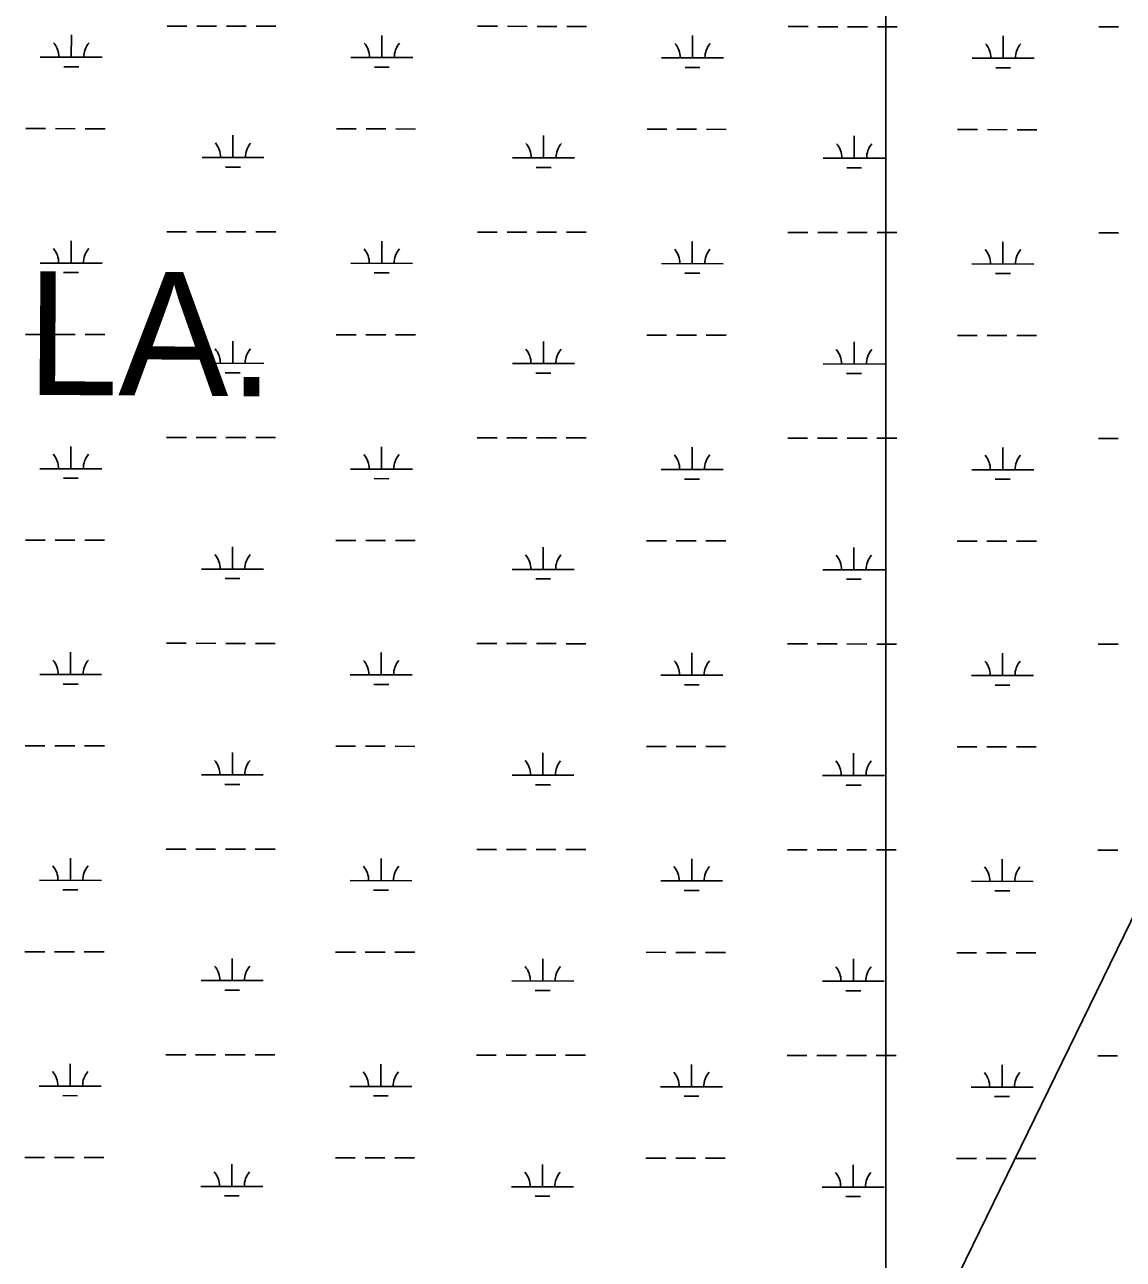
# Model space of a CAD drawing. Extents: x 3148686 to 3186545, y 916144 to 941516.
# Drawn here: x 3157170 to 3158945, y 934959 to 936956 of the extents above; entities that cross this region are included whole.
import ezdxf

# ---------------------------------------------------------------- set-up
doc = ezdxf.new("R2010")
doc.units = 0
for name, color, linetype in [('V-SITE-VEGE', 7, 'Continuous'), ('V-TOPO-BNDY', 7, 'Continuous'), ('V-TOPO-GNAM-IDEN', 7, 'Continuous'), ('V-WETL-SWMP', 7, 'Continuous')]:
    doc.layers.add(name, color=color, linetype=linetype)

msp = doc.modelspace()

# ---------------------------------------------------------------- linework, layer by layer
at = {"layer": 'V-SITE-VEGE'}
for p, q in [((3158561.4, 939725.3), (3158561.4, 934035.8)), ((3158561.4, 934035.8), (3158561.4, 939725.3))]:
    msp.add_line(p, q, dxfattribs=at)
at = {"layer": 'V-TOPO-BNDY'}
msp.add_line((3158547.5, 934665.8), (3160786.1, 939259.4), dxfattribs=at)
at = {"layer": 'V-WETL-SWMP'}
for p, q in [((3157399.7, 936953.4), (3157431.7, 936953.4)), ((3157447.7, 936953.4), (3157479.7, 936953.4)), ((3157495.7, 936953.3), (3157527.7, 936953.3)), ((3157543.7, 936953.3), (3157575.7, 936953.3)), ((3157901.6, 936952.9), (3157933.6, 936952.9)), ((3157949.6, 936952.9), (3157981.6, 936952.8)), ((3157997.6, 936952.8), (3158029.6, 936952.8)), ((3158045.6, 936952.8), (3158077.6, 936952.7)), ((3158403.5, 936952.4), (3158435.5, 936952.4)), ((3158451.5, 936952.3), (3158483.5, 936952.3)), ((3158499.5, 936952.3), (3158531.5, 936952.3)), ((3158547.5, 936952.2), (3158579.5, 936952.2)), ((3158905.4, 936951.9), (3158937.4, 936951.8)), ((3157245, 936902.9), (3157245.1, 936938.9)), ((3157746.9, 936902.3), (3157747, 936938.3)), ((3158248.9, 936901.8), (3158248.9, 936937.8)), ((3158750.8, 936901.3), (3158750.8, 936937.3)), ((3157195, 936902.9), (3157295, 936902.8)), ((3157233, 936887.4), (3157257, 936887.4)), ((3157696.9, 936902.4), (3157796.9, 936902.3)), ((3157734.9, 936886.9), (3157758.9, 936886.9)), ((3158198.9, 936901.9), (3158298.9, 936901.8)), ((3158236.8, 936886.4), (3158260.8, 936886.4)), ((3158700.8, 936901.3), (3158800.8, 936901.2)), ((3158738.7, 936885.9), (3158762.7, 936885.8)), ((3157171.5, 936787.5), (3157203.5, 936787.5)), ((3157219.5, 936787.5), (3157251.5, 936787.4)), ((3157267.5, 936787.4), (3157299.5, 936787.4)), ((3157673.4, 936787), (3157705.4, 936786.9)), ((3157721.4, 936786.9), (3157753.4, 936786.9)), ((3157769.4, 936786.9), (3157801.4, 936786.8)), ((3158175.3, 936786.5), (3158207.3, 936786.4)), ((3158223.3, 936786.4), (3158255.3, 936786.4)), ((3158271.3, 936786.4), (3158303.3, 936786.3)), ((3158677.2, 936785.9), (3158709.2, 936785.9)), ((3158725.2, 936785.9), (3158757.2, 936785.8)), ((3158773.2, 936785.8), (3158805.2, 936785.8)), ((3157506.3, 936740.7), (3157506.3, 936776.7)), ((3158008.2, 936740.2), (3158008.2, 936776.2)), ((3158510.1, 936739.7), (3158510.2, 936775.7)), ((3157456.3, 936740.8), (3157556.3, 936740.7)), ((3157958.2, 936740.3), (3158058.2, 936740.1)), ((3158460.1, 936739.7), (3158560.1, 936739.6)), ((3157494.3, 936725.3), (3157518.3, 936725.3)), ((3157996.2, 936724.8), (3158020.2, 936724.8)), ((3158498.1, 936724.3), (3158522.1, 936724.2)), ((3157244.7, 936570.2), (3157244.7, 936606.2)), ((3157399.3, 936620.8), (3157431.3, 936620.7)), ((3157447.3, 936620.7), (3157479.3, 936620.7)), ((3157495.3, 936620.7), (3157527.3, 936620.6)), ((3157543.3, 936620.6), (3157575.3, 936620.6)), ((3157901.2, 936620.2), (3157933.2, 936620.2)), ((3157949.2, 936620.2), (3157981.2, 936620.2)), ((3157997.2, 936620.1), (3158029.2, 936620.1)), ((3158045.2, 936620.1), (3158077.2, 936620.1)), ((3158403.1, 936619.7), (3158435.1, 936619.7)), ((3158451.1, 936619.7), (3158483.1, 936619.6)), ((3158499.1, 936619.6), (3158531.1, 936619.6)), ((3158547.1, 936619.6), (3158579.1, 936619.5)), ((3158905.1, 936619.2), (3158937.1, 936619.1)), ((3157746.6, 936569.7), (3157746.6, 936605.7)), ((3158248.5, 936569.1), (3158248.5, 936605.1)), ((3158750.4, 936568.6), (3158750.4, 936604.6)), ((3157194.7, 936570.2), (3157294.7, 936570.1)), ((3157696.6, 936569.7), (3157796.6, 936569.6)), ((3158198.5, 936569.2), (3158298.5, 936569.1)), ((3158700.4, 936568.7), (3158800.4, 936568.5)), ((3157232.7, 936554.8), (3157256.7, 936554.7)), ((3157734.6, 936554.2), (3157758.6, 936554.2)), ((3158236.5, 936553.7), (3158260.5, 936553.7)), ((3158738.4, 936553.2), (3158762.4, 936553.2)), ((3157171.2, 936454.8), (3157203.2, 936454.8)), ((3157219.2, 936454.8), (3157251.2, 936454.8)), ((3157267.2, 936454.7), (3157299.2, 936454.7)), ((3157673.1, 936454.3), (3157705.1, 936454.3)), ((3157721.1, 936454.3), (3157753.1, 936454.2)), ((3157769.1, 936454.2), (3157801.1, 936454.2)), ((3158175, 936453.8), (3158207, 936453.7)), ((3158223, 936453.7), (3158255, 936453.7)), ((3158271, 936453.7), (3158303, 936453.6)), ((3158676.9, 936453.2), (3158708.9, 936453.2)), ((3158724.9, 936453.2), (3158756.9, 936453.2)), ((3158772.9, 936453.1), (3158804.9, 936453.1)), ((3157506, 936408.1), (3157506, 936444.1)), ((3158007.9, 936407.5), (3158007.9, 936443.5)), ((3158509.8, 936407), (3158509.8, 936443)), ((3157456, 936408.1), (3157556, 936408)), ((3157957.9, 936407.6), (3158057.9, 936407.5)), ((3158459.8, 936407), (3158559.8, 936406.9)), ((3157493.9, 936392.6), (3157517.9, 936392.6)), ((3157995.8, 936392.1), (3158019.8, 936392.1)), ((3158497.8, 936391.6), (3158521.8, 936391.6)), ((3157399, 936288.1), (3157431, 936288.1)), ((3157447, 936288), (3157479, 936288)), ((3157495, 936288), (3157527, 936288)), ((3157543, 936287.9), (3157575, 936287.9)), ((3157900.9, 936287.6), (3157932.9, 936287.5)), ((3157948.9, 936287.5), (3157980.9, 936287.5)), ((3157996.9, 936287.5), (3158028.9, 936287.4)), ((3158044.9, 936287.4), (3158076.9, 936287.4)), ((3158402.8, 936287), (3158434.8, 936287)), ((3158450.8, 936287), (3158482.8, 936287)), ((3158498.8, 936286.9), (3158530.8, 936286.9)), ((3158546.8, 936286.9), (3158578.8, 936286.9)), ((3157244.3, 936237.5), (3157244.4, 936273.5)), ((3157746.2, 936237), (3157746.3, 936273)), ((3158248.2, 936236.5), (3158248.2, 936272.5)), ((3158750.1, 936235.9), (3158750.1, 936271.9)), ((3158904.7, 936286.5), (3158936.7, 936286.5)), ((3157194.3, 936237.6), (3157294.3, 936237.5)), ((3157696.2, 936237), (3157796.2, 936236.9)), ((3158198.2, 936236.5), (3158298.2, 936236.4)), ((3158700.1, 936236), (3158800.1, 936235.9)), ((3157232.3, 936222.1), (3157256.3, 936222.1)), ((3157734.2, 936221.6), (3157758.2, 936221.5)), ((3158236.1, 936221), (3158260.1, 936221)), ((3158738, 936220.5), (3158762, 936220.5)), ((3157170.8, 936122.2), (3157202.8, 936122.1)), ((3157218.8, 936122.1), (3157250.8, 936122.1)), ((3157266.8, 936122.1), (3157298.8, 936122)), ((3157505.6, 936075.4), (3157505.6, 936111.4)), ((3157672.7, 936121.6), (3157704.7, 936121.6)), ((3157720.7, 936121.6), (3157752.7, 936121.5)), ((3157768.7, 936121.5), (3157800.7, 936121.5)), ((3158007.5, 936074.8), (3158007.5, 936110.8)), ((3158174.6, 936121.1), (3158206.6, 936121.1)), ((3158222.6, 936121.1), (3158254.6, 936121)), ((3158270.6, 936121), (3158302.6, 936121)), ((3158509.4, 936074.3), (3158509.5, 936110.3)), ((3158676.5, 936120.6), (3158708.5, 936120.5)), ((3158724.5, 936120.5), (3158756.5, 936120.5)), ((3158772.5, 936120.5), (3158804.5, 936120.4)), ((3157455.6, 936075.4), (3157555.6, 936075.3)), ((3157957.5, 936074.9), (3158057.5, 936074.8)), ((3158459.4, 936074.4), (3158559.4, 936074.3)), ((3157493.6, 936060), (3157517.6, 936059.9)), ((3157995.5, 936059.4), (3158019.5, 936059.4)), ((3158497.4, 936058.9), (3158521.4, 936058.9)), ((3157398.6, 935955.4), (3157430.6, 935955.4)), ((3157446.6, 935955.4), (3157478.6, 935955.3)), ((3157494.6, 935955.3), (3157526.6, 935955.3)), ((3157542.6, 935955.3), (3157574.6, 935955.2)), ((3157900.5, 935954.9), (3157932.5, 935954.9)), ((3157948.5, 935954.8), (3157980.5, 935954.8)), ((3157996.5, 935954.8), (3158028.5, 935954.8)), ((3158044.5, 935954.7), (3158076.5, 935954.7)), ((3158402.4, 935954.4), (3158434.4, 935954.3)), ((3158450.4, 935954.3), (3158482.4, 935954.3)), ((3158498.4, 935954.3), (3158530.4, 935954.2)), ((3158546.4, 935954.2), (3158578.4, 935954.2)), ((3158904.4, 935953.8), (3158936.4, 935953.8)), ((3157244, 935904.8), (3157244, 935940.8)), ((3157745.9, 935904.3), (3157745.9, 935940.3)), ((3158247.8, 935903.8), (3158247.8, 935939.8)), ((3158749.7, 935903.3), (3158749.7, 935939.3)), ((3157194, 935904.9), (3157294, 935904.8)), ((3157232, 935889.4), (3157256, 935889.4)), ((3157695.9, 935904.4), (3157795.9, 935904.3)), ((3157733.9, 935888.9), (3157757.9, 935888.9)), ((3158197.8, 935903.8), (3158297.8, 935903.7)), ((3158235.8, 935888.4), (3158259.8, 935888.3)), ((3158699.7, 935903.3), (3158799.7, 935903.2)), ((3158737.7, 935887.8), (3158761.7, 935887.8)), ((3157170.5, 935789.5), (3157202.5, 935789.5)), ((3157218.5, 935789.4), (3157250.5, 935789.4)), ((3157266.5, 935789.4), (3157298.5, 935789.4)), ((3157672.4, 935789), (3157704.4, 935788.9)), ((3157720.4, 935788.9), (3157752.4, 935788.9)), ((3157768.4, 935788.9), (3157800.4, 935788.8)), ((3158174.3, 935788.4), (3158206.3, 935788.4)), ((3158222.3, 935788.4), (3158254.3, 935788.3)), ((3158270.3, 935788.3), (3158302.3, 935788.3)), ((3158676.2, 935787.9), (3158708.2, 935787.9)), ((3158724.2, 935787.8), (3158756.2, 935787.8)), ((3158772.2, 935787.8), (3158804.2, 935787.8)), ((3157505.3, 935742.7), (3157505.3, 935778.7)), ((3158007.2, 935742.2), (3158007.2, 935778.2)), ((3158509.1, 935741.6), (3158509.1, 935777.6)), ((3157455.3, 935742.8), (3157555.3, 935742.6)), ((3157957.2, 935742.2), (3158057.2, 935742.1)), ((3158459.1, 935741.7), (3158559.1, 935741.6)), ((3157493.2, 935727.3), (3157517.2, 935727.3)), ((3157995.1, 935726.8), (3158019.1, 935726.7)), ((3158497.1, 935726.2), (3158521.1, 935726.2)), ((3157243.6, 935572.2), (3157243.7, 935608.2)), ((3157398.3, 935622.7), (3157430.3, 935622.7)), ((3157446.3, 935622.7), (3157478.3, 935622.7)), ((3157494.3, 935622.6), (3157526.3, 935622.6)), ((3157542.3, 935622.6), (3157574.3, 935622.6)), ((3157900.2, 935622.2), (3157932.2, 935622.2)), ((3157948.2, 935622.2), (3157980.2, 935622.1)), ((3157996.2, 935622.1), (3158028.2, 935622.1)), ((3158044.2, 935622.1), (3158076.2, 935622)), ((3158402.1, 935621.7), (3158434.1, 935621.7)), ((3158450.1, 935621.6), (3158482.1, 935621.6)), ((3158498.1, 935621.6), (3158530.1, 935621.6)), ((3158546.1, 935621.5), (3158578.1, 935621.5)), ((3158904, 935621.2), (3158936, 935621.1)), ((3157745.5, 935571.6), (3157745.6, 935607.6)), ((3158247.5, 935571.1), (3158247.5, 935607.1)), ((3158749.4, 935570.6), (3158749.4, 935606.6)), ((3157193.6, 935572.2), (3157293.6, 935572.1)), ((3157695.5, 935571.7), (3157795.5, 935571.6)), ((3158197.5, 935571.2), (3158297.5, 935571.1)), ((3158699.4, 935570.6), (3158799.4, 935570.5)), ((3157231.6, 935556.7), (3157255.6, 935556.7)), ((3157733.5, 935556.2), (3157757.5, 935556.2)), ((3158235.4, 935555.7), (3158259.4, 935555.7)), ((3158737.3, 935555.2), (3158761.3, 935555.1)), ((3157170.1, 935456.8), (3157202.1, 935456.8)), ((3157218.1, 935456.8), (3157250.1, 935456.7)), ((3157266.1, 935456.7), (3157298.1, 935456.7)), ((3157672, 935456.3), (3157704, 935456.2)), ((3157720, 935456.2), (3157752, 935456.2)), ((3157768, 935456.2), (3157800, 935456.1)), ((3158173.9, 935455.8), (3158205.9, 935455.7)), ((3158221.9, 935455.7), (3158253.9, 935455.7)), ((3158269.9, 935455.7), (3158301.9, 935455.6)), ((3158675.8, 935455.2), (3158707.8, 935455.2)), ((3158723.8, 935455.2), (3158755.8, 935455.1)), ((3158771.8, 935455.1), (3158803.8, 935455.1)), ((3157504.9, 935410), (3157504.9, 935446)), ((3158006.8, 935409.5), (3158006.8, 935445.5)), ((3158508.7, 935409), (3158508.8, 935445)), ((3157454.9, 935410.1), (3157554.9, 935410)), ((3157956.8, 935409.6), (3158056.8, 935409.4)), ((3158458.7, 935409), (3158558.7, 935408.9)), ((3157492.9, 935394.6), (3157516.9, 935394.6)), ((3157994.8, 935394.1), (3158018.8, 935394.1)), ((3158496.7, 935393.6), (3158520.7, 935393.5)), ((3157397.9, 935290.1), (3157429.9, 935290)), ((3157445.9, 935290), (3157477.9, 935290)), ((3157493.9, 935290), (3157525.9, 935289.9)), ((3157541.9, 935289.9), (3157573.9, 935289.9)), ((3157899.8, 935289.5), (3157931.8, 935289.5)), ((3157947.8, 935289.5), (3157979.8, 935289.5)), ((3157995.8, 935289.4), (3158027.8, 935289.4)), ((3158043.8, 935289.4), (3158075.8, 935289.4)), ((3158401.7, 935289), (3158433.7, 935289)), ((3158449.7, 935289), (3158481.7, 935288.9)), ((3158497.7, 935288.9), (3158529.7, 935288.9)), ((3158545.7, 935288.9), (3158577.7, 935288.8)), ((3157243.3, 935239.5), (3157243.3, 935275.5)), ((3157745.2, 935239), (3157745.2, 935275)), ((3158247.1, 935238.4), (3158247.1, 935274.4)), ((3158749, 935237.9), (3158749, 935273.9)), ((3158903.7, 935288.5), (3158935.7, 935288.4)), ((3157193.3, 935239.5), (3157293.3, 935239.4)), ((3157695.2, 935239), (3157795.2, 935238.9)), ((3158197.1, 935238.5), (3158297.1, 935238.4)), ((3158699, 935238), (3158799, 935237.9)), ((3157231.3, 935224.1), (3157255.3, 935224)), ((3157733.2, 935223.5), (3157757.2, 935223.5)), ((3158235.1, 935223), (3158259.1, 935223)), ((3158737, 935222.5), (3158761, 935222.5)), ((3157169.8, 935124.1), (3157201.8, 935124.1)), ((3157217.8, 935124.1), (3157249.8, 935124.1)), ((3157265.8, 935124), (3157297.8, 935124)), ((3157504.6, 935077.4), (3157504.6, 935113.4)), ((3157671.7, 935123.6), (3157703.7, 935123.6)), ((3157719.7, 935123.6), (3157751.7, 935123.5)), ((3157767.7, 935123.5), (3157799.7, 935123.5)), ((3158006.5, 935076.8), (3158006.5, 935112.8)), ((3158173.6, 935123.1), (3158205.6, 935123)), ((3158221.6, 935123), (3158253.6, 935123)), ((3158269.6, 935123), (3158301.6, 935122.9)), ((3158508.4, 935076.3), (3158508.4, 935112.3)), ((3158675.5, 935122.5), (3158707.5, 935122.5)), ((3158723.5, 935122.5), (3158755.5, 935122.5)), ((3158771.5, 935122.4), (3158803.5, 935122.4)), ((3157454.6, 935077.4), (3157554.6, 935077.3)), ((3157956.5, 935076.9), (3158056.5, 935076.8)), ((3158458.4, 935076.3), (3158558.4, 935076.2)), ((3157492.5, 935061.9), (3157516.5, 935061.9)), ((3157994.4, 935061.4), (3158018.4, 935061.4)), ((3158496.3, 935060.9), (3158520.3, 935060.9))]:
    msp.add_line(p, q, dxfattribs=at)
for centre, start, end in [((3157189.8, 936903.4), 359.1678, 40.7115), ((3157300.3, 936903.3), 139.1678, 180.7115), ((3157691.7, 936902.9), 359.1678, 40.7115), ((3157802.2, 936902.8), 139.1678, 180.7115), ((3158193.6, 936902.3), 359.1678, 40.7115), ((3158304.1, 936902.2), 139.1678, 180.7115), ((3158695.5, 936901.8), 359.1678, 40.7115), ((3158806, 936901.7), 139.1678, 180.7115), ((3157451.1, 936741.3), 359.1678, 40.7115), ((3157561.5, 936741.1), 139.1678, 180.7115), ((3157953, 936740.7), 359.1678, 40.7115), ((3158063.5, 936740.6), 139.1678, 180.7115), ((3158454.9, 936740.2), 359.1678, 40.7115), ((3158565.4, 936740.1), 139.1678, 180.7115), ((3157189.4, 936570.7), 359.1678, 40.7115), ((3157299.9, 936570.6), 139.1678, 180.7115), ((3157691.4, 936570.2), 359.1678, 40.7115), ((3157801.8, 936570.1), 139.1678, 180.7115), ((3158193.3, 936569.7), 359.1678, 40.7115), ((3158303.7, 936569.5), 139.1678, 180.7115), ((3158695.2, 936569.1), 359.1678, 40.7115), ((3158805.7, 936569), 139.1678, 180.7115), ((3157450.7, 936408.6), 359.1678, 40.7115), ((3157561.2, 936408.5), 139.1678, 180.7115), ((3157952.6, 936408.1), 359.1678, 40.7115), ((3158063.1, 936407.9), 139.1678, 180.7115), ((3158454.5, 936407.5), 359.1678, 40.7115), ((3158565, 936407.4), 139.1678, 180.7115), ((3157189.1, 936238), 359.1678, 40.7115), ((3157299.6, 936237.9), 139.1678, 180.7115), ((3157691, 936237.5), 359.1678, 40.7115), ((3157801.5, 936237.4), 139.1678, 180.7115), ((3158192.9, 936237), 359.1678, 40.7115), ((3158303.4, 936236.9), 139.1678, 180.7115), ((3158694.8, 936236.5), 359.1678, 40.7115), ((3158805.3, 936236.3), 139.1678, 180.7115), ((3157450.4, 936075.9), 359.1678, 40.7115), ((3157560.8, 936075.8), 139.1678, 180.7115), ((3157952.3, 936075.4), 359.1678, 40.7115), ((3158062.8, 936075.3), 139.1678, 180.7115), ((3158454.2, 936074.9), 359.1678, 40.7115), ((3158564.7, 936074.7), 139.1678, 180.7115), ((3157188.7, 935905.4), 359.1678, 40.7115), ((3157299.2, 935905.3), 139.1678, 180.7115), ((3157690.7, 935904.8), 359.1678, 40.7115), ((3157801.1, 935904.7), 139.1678, 180.7115), ((3158192.6, 935904.3), 359.1678, 40.7115), ((3158303, 935904.2), 139.1678, 180.7115), ((3158694.5, 935903.8), 359.1678, 40.7115), ((3158805, 935903.7), 139.1678, 180.7115), ((3157450, 935743.2), 359.1678, 40.7115), ((3157560.5, 935743.1), 139.1678, 180.7115), ((3157951.9, 935742.7), 359.1678, 40.7115), ((3158062.4, 935742.6), 139.1678, 180.7115), ((3158453.8, 935742.2), 359.1678, 40.7115), ((3158564.3, 935742.1), 139.1678, 180.7115), ((3157188.4, 935572.7), 359.1678, 40.7115), ((3157298.9, 935572.6), 139.1678, 180.7115), ((3157690.3, 935572.2), 359.1678, 40.7115), ((3157800.8, 935572.1), 139.1678, 180.7115), ((3158192.2, 935571.6), 359.1678, 40.7115), ((3158302.7, 935571.5), 139.1678, 180.7115), ((3158694.1, 935571.1), 359.1678, 40.7115), ((3158804.6, 935571), 139.1678, 180.7115), ((3157449.7, 935410.6), 359.1678, 40.7115), ((3157560.1, 935410.4), 139.1678, 180.7115), ((3157951.6, 935410), 359.1678, 40.7115), ((3158062.1, 935409.9), 139.1678, 180.7115), ((3158453.5, 935409.5), 359.1678, 40.7115), ((3158564, 935409.4), 139.1678, 180.7115), ((3157188, 935240), 359.1678, 40.7115), ((3157298.5, 935239.9), 139.1678, 180.7115), ((3157690, 935239.5), 359.1678, 40.7115), ((3157800.4, 935239.4), 139.1678, 180.7115), ((3158191.9, 935239), 359.1678, 40.7115), ((3158302.3, 935238.8), 139.1678, 180.7115), ((3158693.8, 935238.4), 359.1678, 40.7115), ((3158804.3, 935238.3), 139.1678, 180.7115), ((3157449.3, 935077.9), 359.1678, 40.7115), ((3157559.8, 935077.8), 139.1678, 180.7115), ((3157951.2, 935077.4), 359.1678, 40.7115), ((3158061.7, 935077.2), 139.1678, 180.7115), ((3158453.1, 935076.8), 359.1678, 40.7115), ((3158563.6, 935076.7), 139.1678, 180.7115)]:
    msp.add_arc(centre, 35.2, start, end, dxfattribs=at)

# ---------------------------------------------------------------- texts
at = {"layer": 'V-TOPO-GNAM-IDEN'}
msp.add_text('LA.', height=200, rotation=359.6438, dxfattribs=at).set_placement((3157171.9, 936357.1))

doc.saveas('drawing.dxf')
